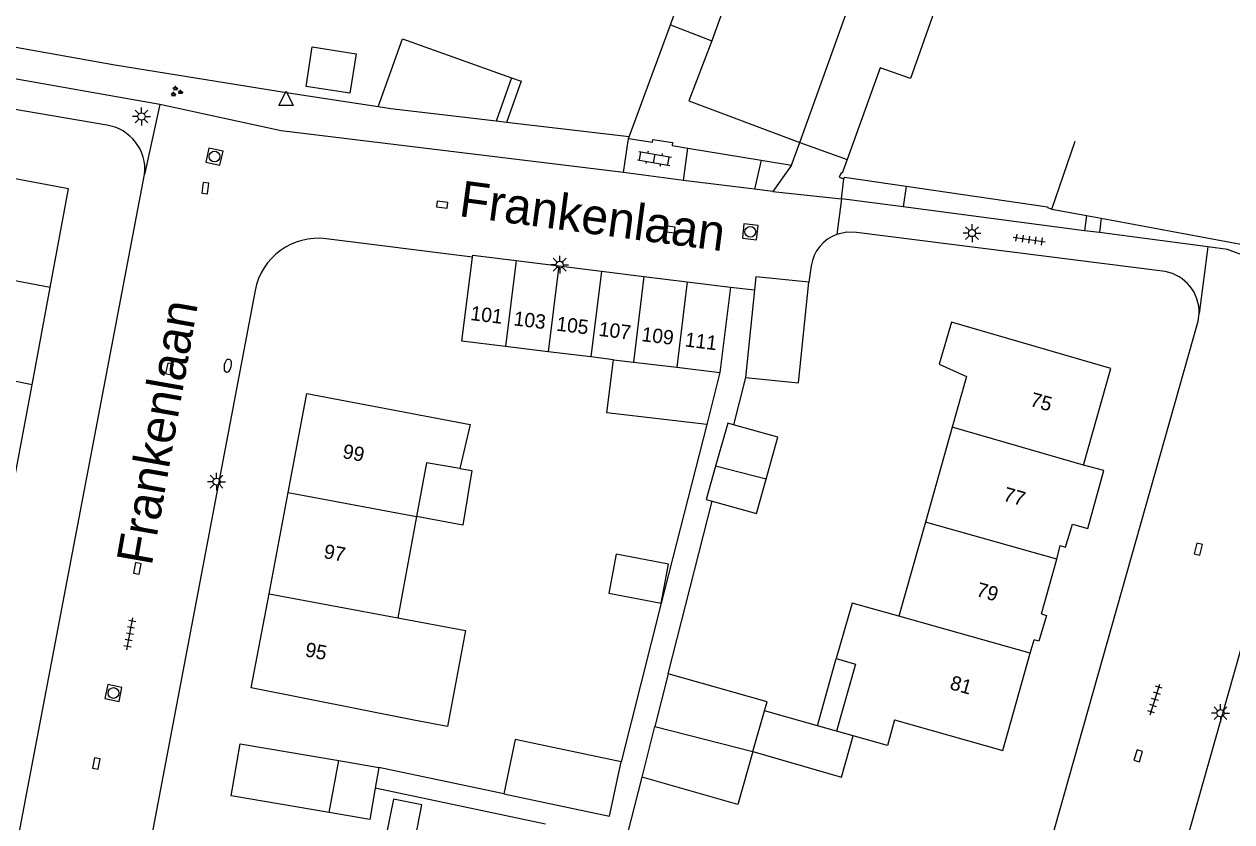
# Model space of a CAD drawing. Extents: x 131000 to 133013, y 393000 to 396501.
# Drawn here: x 131694.8 to 131778.9, y 396398.8 to 396454.4 of the extents above; entities that cross this region are included whole.
import ezdxf

# ---------------------------------------------------------------- set-up
doc = ezdxf.new("R2010")
doc.units = 0
for name, color, linetype in [('gg-afsc-erfafscheiding', 7, 'Continuous'), ('gg-afsc-muur', 7, 'Continuous'), ('gg-anno-huisnummerreeks BGT', 7, 'Continuous'), ('gg-anno-openbare ruimte label', 7, 'Continuous'), ('gg-bbg-bijgebouw', 7, 'Continuous'), ('gg-bbg-gedigitaliseerde bebouwing', 7, 'Continuous'), ('gg-bbg-gedigitaliseerde bijgebouw', 7, 'Continuous'), ('gg-bbg-hoofdgebouw', 7, 'Continuous'), ('gg-bbg-luifel en loopbrug', 7, 'Continuous'), ('gg-bbg-tussenscheiding', 7, 'Continuous'), ('gg-knt-verharding', 7, 'Continuous'), ('gg-knt-verharding nz', 7, 'Continuous'), ('gt-grn-groengrens', 7, 'Continuous'), ('gt-grn-weggrens', 7, 'Continuous'), ('gt-symb-brandkraan', 7, 'Continuous'), ('gt-symb-groenvak', 7, 'Continuous'), ('gt-symb-klinker verharding', 7, 'Continuous'), ('gt-symb-kolk', 7, 'Continuous'), ('gt-symb-lichtmast', 7, 'Continuous'), ('gt-symb-rioolschacht', 7, 'Continuous'), ('gt-symb-tegel verharding', 7, 'Continuous'), ('gt-symb-waterafsluiter', 7, 'Continuous')]:
    doc.layers.add(name, color=color, linetype=linetype)

# ---------------------------------------------------------------- blocks, each defined once
blk = doc.blocks.new('gt0-KOLK')
at = {"layer": 'gt-symb-kolk'}
blk.add_lwpolyline([(0, 0), (0.375, 0), (0.375, 0.4), (-0.375, 0.4), (-0.375, 0), (0, 0)], dxfattribs=at)
blk = doc.blocks.new('gt0-LMAST')
at = {"layer": 'gt-symb-lichtmast'}
for p, q in [((-0.182, 0.173), (-0.447, 0.438)), ((-0.005, 0.246), (-0.005, 0.621)), ((0.172, 0.173), (0.437, 0.438)), ((-0.255, -0.004), (-0.63, -0.004)), ((-0.182, -0.181), (-0.447, -0.446)), ((-0.005, -0.254), (-0.005, -0.629)), ((0.437, -0.446), (0.172, -0.181)), ((0.245, -0.004), (0.62, -0.004))]:
    blk.add_line(p, q, dxfattribs=at)
blk.add_circle((-0.005, -0.004), 0.25, dxfattribs=at)
blk = doc.blocks.new('gt0-TEG1')
at = {"layer": 'gt-symb-tegel verharding'}
for p, q in [((-1.125, 0), (1.125, 0)), ((-0.9, -0.25), (-0.9, 0.25)), ((-0.45, -0.25), (-0.45, 0.25)), ((0, -0.25), (0, 0.25)), ((0.45, -0.25), (0.45, 0.25)), ((0.9, -0.25), (0.9, 0.25))]:
    blk.add_line(p, q, dxfattribs=at)
blk = doc.blocks.new('gt0-RS')
at = {"layer": 'gt-symb-rioolschacht'}
blk.add_lwpolyline([(-0.5, -0.5), (0.5, -0.5), (0.5, 0.5), (-0.5, 0.5)], close=True, dxfattribs=at)
blk.add_circle((0, 0), 0.375, dxfattribs=at)
blk = doc.blocks.new('gt0-KL1')
at = {"layer": 'gt-symb-klinker verharding'}
for p, q in [((-1.15, 0.3), (1.15, 0.3)), ((-1, -0.3), (-1, 0.3)), ((-0.5, 0.3), (-0.5, 0.45)), ((0, -0.3), (0, 0.3)), ((0.5, 0.3), (0.5, 0.45)), ((1, -0.3), (1, 0.3)), ((-1.15, -0.3), (1.15, -0.3)), ((-0.5, -0.45), (-0.5, -0.3)), ((0.5, -0.45), (0.5, -0.3))]:
    blk.add_line(p, q, dxfattribs=at)
blk = doc.blocks.new('gt0-BR')
at = {"layer": 'gt-symb-brandkraan'}
for centre, radius, start, end in [((-0.244, 0), 0.206, 107.56694, 252.43307), ((0.599, -2.664), 3, 106.89205, 107.56694), ((0, -0.691), 0.938, 73.10799, 106.89205), ((-0.599, -2.664), 3, 72.43309, 73.10799), ((0.244, 0), 0.206, 287.56695, 72.43309), ((0.599, 2.664), 3, 252.43307, 253.10797), ((0, 0.691), 0.938, 253.10797, 286.89206), ((-0.599, 2.664), 3, 286.89206, 287.56695)]:
    blk.add_arc(centre, radius, start, end, dxfattribs=at)
blk = doc.blocks.new('gt0-WAFSL')
at = {"layer": 'gt-symb-waterafsluiter'}
for p, q in [((-0.5, -0.333), (0, 0.667)), ((0, 0.667), (0.5, -0.333)), ((0.5, -0.333), (-0.5, -0.333))]:
    blk.add_line(p, q, dxfattribs=at)
blk = doc.blocks.new('gt0-GRVAK')
at = {"layer": 'gt-symb-groenvak'}
for p, q in [((-0.11, 0.189), (-0.228, 0.24)), ((-0.182, 0.153), (0.088, 0.153)), ((-0.091, 0.211), (-0.156, 0.322)), ((-0.047, 0.214), (-0.047, 0.393)), ((-0.004, 0.211), (0.061, 0.322)), ((0.015, 0.189), (0.133, 0.24)), ((0.262, -0.052), (0.197, 0.059)), ((0.305, -0.049), (0.305, 0.13)), ((0.349, -0.052), (0.414, 0.059)), ((-0.245, -0.228), (-0.363, -0.177)), ((-0.318, -0.264), (-0.047, -0.264)), ((-0.226, -0.206), (-0.291, -0.095)), ((-0.183, -0.203), (-0.183, -0.024)), ((-0.139, -0.206), (-0.074, -0.095)), ((-0.12, -0.228), (-0.002, -0.177)), ((0.243, -0.074), (0.125, -0.023)), ((0.17, -0.11), (0.441, -0.11)), ((0.368, -0.074), (0.486, -0.023))]:
    blk.add_line(p, q, dxfattribs=at)

msp = doc.modelspace()

# ---------------------------------------------------------------- linework, layer by layer
at = {"layer": 'gg-afsc-erfafscheiding'}
for p, q in [((131736.939, 396446.556), (131728.387, 396447.568)), ((131766.369, 396441.528), (131768.783, 396441.08)), ((131768.783, 396441.08), (131769.817, 396440.888)), ((131769.817, 396440.888), (131787.744, 396437.563)), ((131745.029, 396429.792), (131744.194, 396426.507)), ((131742.34, 396426.53), (131739.176, 396414.072)), ((131739.664, 396409.152), (131742.718, 396421.178)), ((131739.176, 396414.072), (131736.375, 396403.008)), ((131728.203, 396400.785), (131719.507, 396402.625)), ((131735.016, 396390.946), (131737.831, 396401.934)), ((131731.101, 396398.661), (131719.251, 396401.169))]:
    msp.add_line(p, q, dxfattribs=at)
msp.add_lwpolyline([(131719.447, 396448.656), (131713.205, 396449.615), (131701.111, 396451.551), (131675.097, 396456.227), (131675.17, 396456.59)], dxfattribs=at)
at = {"layer": 'gg-afsc-muur'}
msp.add_line((131766.369, 396441.528), (131767.997, 396446.256), dxfattribs=at)
for points in [[(131752.123, 396444.983), (131751.774, 396444.027), (131751.694, 396444.048), (131751.572, 396443.743), (131751.889, 396443.641)], [(131751.889, 396443.641), (131751.926, 396443.755), (131756.223, 396443.128)], [(131756.223, 396443.128), (131766.076, 396441.689), (131766.066, 396441.64), (131766.369, 396441.528)]]:
    msp.add_lwpolyline(points, dxfattribs=at)
at = {"layer": 'gg-bbg-bijgebouw'}
for p, q in [((131748.819, 396446.178), (131752.123, 396444.983)), ((131741.027, 396445.777), (131746.121, 396444.95)), ((131746.121, 396444.95), (131748.252, 396444.599)), ((131729.067, 396437.937), (131732.045, 396437.571)), ((131732.045, 396437.571), (131735.021, 396437.204)), ((131735.021, 396437.204), (131737.949, 396436.844)), ((131737.949, 396436.844), (131740.983, 396436.47)), ((131740.983, 396436.47), (131743.99, 396436.1)), ((131743.99, 396436.1), (131743.25, 396430.15)), ((131731.294, 396431.59), (131728.317, 396431.957)), ((131734.272, 396431.223), (131731.294, 396431.59)), ((131735.84, 396431.03), (131734.272, 396431.223)), ((131743.25, 396430.15), (131742.34, 396426.53)), ((131739.664, 396409.152), (131738.727, 396405.463)), ((131745.559, 396403.729), (131746.366, 396406.555)), ((131737.831, 396401.934), (131738.727, 396405.463)), ((131709.222, 396400.634), (131709.839, 396404.267))]:
    msp.add_line(p, q, dxfattribs=at)
for points in [[(131736.9, 396446.451), (131738.553, 396446.191), (131738.583, 396446.379), (131739.949, 396446.161), (131739.924, 396445.955), (131741.027, 396445.777)], [(131728.317, 396431.957), (131725.29, 396432.33), (131726.025, 396438.189)], [(131726.025, 396438.189), (131726.04, 396438.31), (131729.067, 396437.937)], [(131749.44, 396436.43), (131745.75, 396436.81), (131745.656, 396435.895)], [(131742.34, 396426.53), (131735.38, 396427.33), (131735.84, 396431.03)], [(131746.366, 396406.555), (131746.546, 396407.186), (131739.664, 396409.152)], [(131745.559, 396403.729), (131744.503, 396400.029), (131737.831, 396401.934)]]:
    msp.add_lwpolyline(points, dxfattribs=at)
at = {"layer": 'gg-bbg-gedigitaliseerde bebouwing'}
for p, q in [((131725.86, 396426.53), (131725.155, 396423.449)), ((131759.442, 396426.334), (131757.568, 396419.717)), ((131722.126, 396420.1), (131720.818, 396413.047)), ((131757.568, 396419.717), (131755.713, 396413.163)), ((131721.929, 396405.912), (131710.62, 396408.17)), ((131752.532, 396404.824), (131751.372, 396405.151))]:
    msp.add_line(p, q, dxfattribs=at)
for points in [[(131758.53, 396430.72), (131760.439, 396429.857), (131759.442, 396426.334)], [(131725.155, 396423.449), (131722.819, 396423.84), (131722.126, 396420.1)], [(131755.713, 396413.163), (131752.459, 396414.079), (131751.362, 396410.202)], [(131720.818, 396413.047), (131725.536, 396412.166), (131724.286, 396405.472), (131721.929, 396405.912)], [(131751.362, 396410.202), (131752.696, 396409.824), (131751.372, 396405.151)], [(131755.425, 396405.941), (131754.918, 396404.153), (131752.532, 396404.824)]]:
    msp.add_lwpolyline(points, dxfattribs=at)
at = {"layer": 'gg-bbg-gedigitaliseerde bijgebouw'}
for p, q in [((131748.819, 396446.178), (131753.572, 396459.455)), ((131736.939, 396446.556), (131739.805, 396454.359)), ((131739.805, 396454.359), (131742.699, 396453.25)), ((131728.752, 396450.675), (131727.669, 396447.653)), ((131736.9, 396446.451), (131736.939, 396446.556)), ((131745.656, 396435.895), (131745.029, 396429.792)), ((131709.839, 396404.267), (131716.727, 396403.097)), ((131716.727, 396403.097), (131719.507, 396402.625)), ((131719.507, 396402.625), (131719.251, 396401.169)), ((131716.04, 396399.476), (131709.222, 396400.634))]:
    msp.add_line(p, q, dxfattribs=at)
for points in [[(131757.934, 396457.92), (131758.972, 396457.555), (131756.535, 396450.634), (131754.414, 396451.381), (131752.123, 396444.983)], [(131714.434, 396450.078), (131714.856, 396452.826), (131717.913, 396452.356), (131717.491, 396449.609), (131714.434, 396450.078)], [(131719.447, 396448.656), (131721.161, 396453.395), (131728.752, 396450.675)], [(131742.699, 396453.25), (131741.099, 396449.076), (131748.819, 396446.178)], [(131727.669, 396447.653), (131720.329, 396448.521), (131719.447, 396448.656)], [(131745.029, 396429.792), (131748.719, 396429.412), (131749.44, 396436.43)], [(131744.194, 396426.507), (131743.809, 396426.616), (131742.959, 396423.61)], [(131746.474, 396422.719), (131747.297, 396425.631), (131744.194, 396426.507)], [(131742.959, 396423.61), (131742.305, 396421.295), (131742.718, 396421.178)], [(131742.718, 396421.178), (131745.793, 396420.31), (131746.474, 396422.719)], [(131739.176, 396414.072), (131739.683, 396416.786), (131736.027, 396417.476), (131735.515, 396414.764), (131739.176, 396414.072)], [(131736.375, 396403.008), (131729.003, 396404.568), (131728.203, 396400.785)], [(131728.203, 396400.785), (131735.574, 396399.224), (131736.375, 396403.008)], [(131719.251, 396401.169), (131718.87, 396398.996), (131716.04, 396399.476)]]:
    msp.add_lwpolyline(points, dxfattribs=at)
at = {"layer": 'gg-bbg-hoofdgebouw'}
for p, q in [((131695.36, 396429.293), (131696.62, 396436.068)), ((131694.093, 396422.483), (131695.36, 396429.293)), ((131711.857, 396414.721), (131713.19, 396421.782)), ((131766.728, 396417.127), (131766.962, 396418.078)), ((131765.651, 396413.319), (131766.728, 396417.127)), ((131710.62, 396408.17), (131711.857, 396414.721)), ((131764.875, 396410.573), (131765.143, 396411.521))]:
    msp.add_line(p, q, dxfattribs=at)
for points in [[(131696.62, 396436.068), (131697.9, 396442.95), (131690.8, 396444.27)], [(131768.582, 396423.683), (131770.49, 396430.43), (131759.38, 396433.65), (131758.53, 396430.72)], [(131713.19, 396421.782), (131714.49, 396428.67), (131725.86, 396426.53)], [(131766.962, 396418.078), (131767.334, 396417.964), (131767.806, 396419.569), (131768.876, 396419.266), (131769.999, 396423.305), (131768.582, 396423.683)], [(131765.651, 396413.319), (131766.004, 396413.218), (131765.471, 396411.424), (131765.143, 396411.521)], [(131755.425, 396405.941), (131762.96, 396403.8), (131764.875, 396410.573)]]:
    msp.add_lwpolyline(points, dxfattribs=at)
at = {"layer": 'gg-bbg-luifel en loopbrug'}
for p, q in [((131728.387, 396447.568), (131727.669, 396447.653)), ((131750.045, 396405.524), (131751.362, 396410.202)), ((131750.045, 396405.524), (131746.366, 396406.555)), ((131751.372, 396405.151), (131750.045, 396405.524))]:
    msp.add_line(p, q, dxfattribs=at)
for points in [[(131739.805, 396454.359), (131741.801, 396459.928), (131744.718, 396458.883), (131742.699, 396453.25)], [(131728.752, 396450.675), (131729.415, 396450.437), (131728.387, 396447.568)], [(131725.155, 396423.449), (131725.988, 396423.31), (131725.349, 396419.493), (131722.126, 396420.1)], [(131745.559, 396403.729), (131751.723, 396401.934), (131752.532, 396404.824)], [(131722.5, 396400.022), (131720.516, 396400.419), (131720.038, 396398.027), (131722.022, 396397.631), (131722.5, 396400.022)]]:
    msp.add_lwpolyline(points, dxfattribs=at)
at = {"layer": 'gg-bbg-tussenscheiding'}
for p, q in [((131748.252, 396444.599), (131748.819, 396446.178)), ((131696.62, 396436.068), (131687.507, 396437.757)), ((131729.067, 396437.937), (131728.317, 396431.957)), ((131732.045, 396437.571), (131731.294, 396431.59)), ((131735.021, 396437.204), (131734.272, 396431.223)), ((131737.949, 396436.844), (131737.237, 396430.864)), ((131740.983, 396436.47), (131740.247, 396430.507)), ((131695.36, 396429.293), (131686.25, 396431.045)), ((131735.84, 396431.03), (131737.237, 396430.864)), ((131737.237, 396430.864), (131740.247, 396430.507)), ((131740.247, 396430.507), (131743.25, 396430.15)), ((131768.582, 396423.683), (131759.442, 396426.334)), ((131746.474, 396422.719), (131742.959, 396423.61)), ((131713.19, 396421.782), (131722.126, 396420.1)), ((131766.728, 396417.127), (131757.568, 396419.717)), ((131711.857, 396414.721), (131720.818, 396413.047)), ((131764.875, 396410.573), (131755.713, 396413.163)), ((131738.727, 396405.463), (131745.559, 396403.729)), ((131716.04, 396399.476), (131716.727, 396403.097))]:
    msp.add_line(p, q, dxfattribs=at)
at = {"layer": 'gg-knt-verharding'}
for p, q in [((131704.257, 396448.827), (131679.391, 396453.183)), ((131700.55, 396447.38), (131691.661, 396448.901)), ((131712.71, 396446.98), (131704.257, 396448.827)), ((131736.547, 396444.071), (131712.71, 396446.98)), ((131736.547, 396444.071), (131736.9, 396446.451)), ((131740.725, 396443.52), (131741.027, 396445.777)), ((131748.252, 396444.599), (131746.933, 396442.76)), ((131691.85, 396384.34), (131703.192, 396443.948)), ((131740.725, 396443.52), (131736.547, 396444.071)), ((131745.658, 396442.916), (131740.725, 396443.52)), ((131751.732, 396442.236), (131751.889, 396443.641)), ((131746.933, 396442.76), (131745.658, 396442.916)), ((131756.01, 396441.676), (131751.732, 396442.236)), ((131768.645, 396440.024), (131756.01, 396441.676)), ((131768.783, 396441.08), (131768.645, 396440.024)), ((131769.817, 396440.888), (131769.686, 396439.888)), ((131726.025, 396438.189), (131715.84, 396439.46)), ((131769.686, 396439.888), (131768.645, 396440.024)), ((131777.238, 396438.9), (131769.686, 396439.888)), ((131778.61, 396438.72), (131777.238, 396438.9)), ((131749.613, 396437.573), (131749.44, 396436.43)), ((131710.89, 396435.86), (131700.75, 396382.47)), ((131782.98, 396423.077), (131767.74, 396369.26))]:
    msp.add_line(p, q, dxfattribs=at)
for points in [[(131774.26, 396437.17), (131752.76, 396439.9), (131752.076, 396439.919), (131751.409, 396439.77)], [(131813.608, 396432.087), (131787.08, 396435.55), (131778.61, 396438.72)], [(131758.94, 396371.39), (131776.56, 396433.72), (131776.629, 396434.249)]]:
    msp.add_lwpolyline(points, dxfattribs=at)
for centre, radius, start, end in [((131700.08, 396444.285), 3.131, 353.82051, 81.35862), ((131715.278, 396435.029), 4.466, 82.77384, 169.2809), ((131752.344, 396437.173), 2.76, 109.79748, 171.672), ((131773.769, 396434.351), 2.862, 357.9617, 80.12404)]:
    msp.add_arc(centre, radius, start, end, dxfattribs=at)
at = {"layer": 'gg-knt-verharding nz'}
for p, q in [((131704.257, 396448.827), (131703.192, 396443.948)), ((131751.732, 396442.236), (131751.409, 396439.77)), ((131777.238, 396438.9), (131776.629, 396434.249))]:
    msp.add_line(p, q, dxfattribs=at)
at = {"layer": 'gt-grn-groengrens'}
for p, q in [((131746.121, 396444.95), (131745.658, 396442.916)), ((131756.223, 396443.128), (131756.01, 396441.676))]:
    msp.add_line(p, q, dxfattribs=at)
at = {"layer": 'gt-grn-weggrens'}
for p, q in [((131746.933, 396442.76), (131751.732, 396442.236)), ((131743.99, 396436.1), (131745.656, 396435.895))]:
    msp.add_line(p, q, dxfattribs=at)

# ---------------------------------------------------------------- block references
at = {"layer": 'gt-symb-brandkraan', "rotation": 77.22875743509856}
msp.add_blockref('gt0-BR', (131708.983, 396430.616), dxfattribs=at)
at = {"layer": 'gt-symb-groenvak'}
msp.add_blockref('gt0-GRVAK', (131705.392, 396449.715), dxfattribs=at)
at = {"layer": 'gt-symb-klinker verharding', "rotation": -9.792146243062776}
msp.add_blockref('gt0-KL1', (131738.69, 396445.056), dxfattribs=at)
at = {"layer": 'gt-symb-kolk'}
for p, rotation in [((131707.61, 396442.97), 82.70443985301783), ((131723.937, 396442.03), 172.99574075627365), ((131739.718, 396439.913), -7.4659740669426), ((131705.119, 396430.354), 78.04935273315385), ((131776.766, 396417.783), 76.40843956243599), ((131702.478, 396416.524), -100.60205829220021), ((131700.019, 396402.861), 79.98206552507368), ((131772.579, 396403.364), 72.77930062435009)]:
    msp.add_blockref('gt0-KOLK', p, dxfattribs=dict(at, rotation=rotation))
at = {"layer": 'gt-symb-lichtmast'}
for p in [(131702.98, 396447.985), (131760.818, 396439.864), (131732.102, 396437.661), (131708.212, 396422.539), (131778.125, 396406.404)]:
    msp.add_blockref('gt0-LMAST', p, dxfattribs=at)
at = {"layer": 'gt-symb-rioolschacht'}
for p, rotation in [((131708.057, 396445.19), -12.242859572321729), ((131745.372, 396439.944), 173.74206608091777), ((131701.022, 396407.807), 168.11724113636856)]:
    msp.add_blockref('gt0-RS', p, dxfattribs=dict(at, rotation=rotation))
at = {"layer": 'gt-symb-tegel verharding'}
for p, rotation in [((131764.801, 396439.405), -8.510934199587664), ((131702.166, 396411.931), 79.2853561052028), ((131773.56, 396407.357), 72.59811208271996)]:
    msp.add_blockref('gt0-TEG1', p, dxfattribs=dict(at, rotation=rotation))
at = {"layer": 'gt-symb-waterafsluiter'}
msp.add_blockref('gt0-WAFSL', (131713.038, 396449.074), dxfattribs=at)

# ---------------------------------------------------------------- texts
at = {"layer": 'gg-anno-huisnummerreeks BGT'}
for s, rotation, p in [('101', 353, (131725.846, 396433.8)), ('103', 353, (131728.85, 396433.43)), ('105', 353, (131731.825, 396433.064)), ('107', 353, (131734.779, 396432.7)), ('109', 353, (131737.759, 396432.333)), ('111', 353, (131740.78, 396431.961)), ('75', 344.2, (131764.788, 396427.824)), ('99', 349.3, (131716.926, 396424.191)), ('77', 344.2, (131762.922, 396421.224)), ('97', 349.3, (131715.609, 396417.22)), ('79', 344.2, (131761.043, 396414.582)), ('95', 349.3, (131714.316, 396410.374)), ('81', 344.2, (131759.209, 396408.092))]:
    msp.add_text(s, height=1, rotation=rotation, dxfattribs=at).set_placement(p)
at = {"layer": 'gg-anno-openbare ruimte label'}
for rotation, p in [(352.4, (131725.014, 396441.047)), (80, (131703.682, 396416.618))]:
    msp.add_text('Frankenlaan', height=2.5, rotation=rotation, dxfattribs=at).set_placement(p)

doc.saveas('drawing.dxf')
